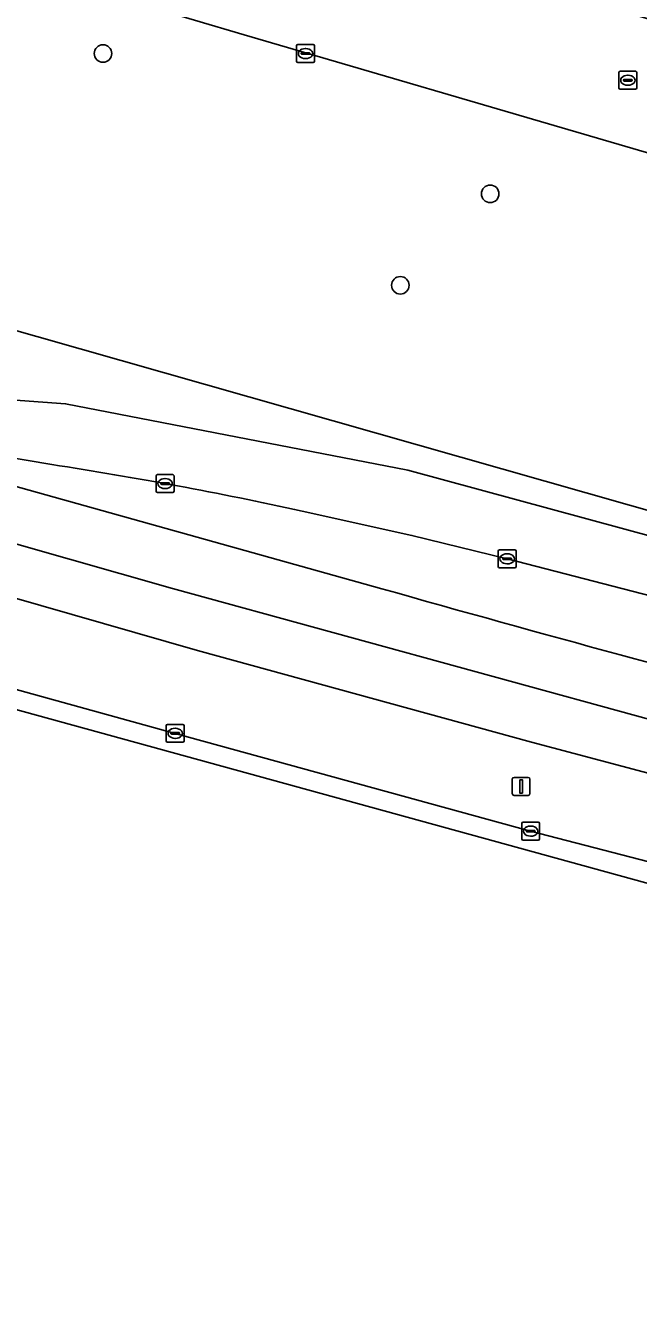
# Model space of a CAD drawing. Extents: x 160349 to 161355, y 381727 to 382854.
# Drawn here: x 160946.9 to 160981.1, y 381757.1 to 381828 of the extents above; entities that cross this region are included whole.
import ezdxf

# ---------------------------------------------------------------- set-up
doc = ezdxf.new("R2010")
doc.units = 0
for name, color, linetype in [('IMGEO_Berm_groen', 7, 'Continuous'), ('IMGEO_Boom', 7, 'Continuous'), ('IMGEO_Kolk', 7, 'Continuous'), ('IMGEO_Lichtmast', 7, 'Continuous'), ('IMGEO_Rijbaan_lokaal_open', 7, 'Continuous'), ('IMGEO_Rijbaan_regionaal_gesloten', 7, 'Continuous'), ('IMGEO_Rioolput', 7, 'Continuous')]:
    doc.layers.add(name, color=color, linetype=linetype)

msp = doc.modelspace()

# ---------------------------------------------------------------- linework, layer by layer
at = {"layer": 'IMGEO_Berm_groen'}
for points in [[(160938.111, 381813.319), (160943.527, 381832.138), (160940.3, 381833.109), (160940.24, 381832.92), (160940.164, 381832.54), (160940.051, 381832.573), (160933.701, 381808.533), (160934.072, 381808.421), (160933.937, 381807.99), (160949.123, 381806.886), (160968.212, 381803.174), (161006.205, 381792.846), (161020.522, 381789.636), (161020.574, 381789.834)], [(161000, 381815.484), (160959.076, 381827.464), (160953.539, 381829.1), (160949.016, 381830.451), (160943.975, 381832.003), (160943.527, 381832.138), (160938.111, 381813.319), (161020.574, 381789.834), (161021.554, 381793.587), (161023.358, 381800.919), (161025.079, 381808.054)]]:
    msp.add_lwpolyline(points, close=True, dxfattribs=at)
for points in [[(160968.212, 381803.174), (160949.123, 381806.886), (160933.937, 381807.99), (160929.277, 381809.382), (160928.71, 381807.401), (160932.464, 381806.365), (160933.449, 381806.136), (160935.353, 381805.692), (160948.353, 381803.497)], [(161028.284, 381788.225), (161035.933, 381786.425), (161036.703, 381790.256), (161021.554, 381793.587), (161020.574, 381789.834), (161020.522, 381789.636), (161006.205, 381792.846), (160968.212, 381803.174)], [(160991.391, 381783.679), (160975.091, 381788.007), (160956.489, 381793.125), (160931.884, 381800.19), (160928.535, 381801.152), (160927.789, 381801.365), (160927.043, 381801.579), (160926.671, 381800.278), (160925.69, 381796.849), (160926.548, 381796.592), (160930.623, 381795.399), (160934.496, 381794.266), (160944.804, 381791.38), (160955.238, 381788.501), (160975.051, 381783.045), (161000, 381776.575), (161004.806, 381775.329), (161013.857, 381773.047), (161021.895, 381771.107), (161034.81, 381768.047), (161052.872, 381763.904), (161072.941, 381759.468), (161075.725, 381758.865), (161078.51, 381758.267)], [(160962.321, 381800.902), (160968.429, 381799.542), (160973.742, 381798.237), (160993.564, 381793.107), (161022.224, 381785.826)]]:
    msp.add_lwpolyline(points, dxfattribs=at)
msp.add_arc((160913.577, 381577.42), 228.736, 77.69585, 81.25511, dxfattribs=at)
at = {"layer": 'IMGEO_Boom'}
for centre in [(160951.211, 381826.422), (160972.796, 381818.596), (160967.789, 381813.497)]:
    msp.add_circle(centre, 0.489, dxfattribs=at)
at = {"layer": 'IMGEO_Kolk'}
for p, q in [((160962.002, 381825.996), (160962.002, 381826.848)), ((160962.077, 381826.922), (160962.929, 381826.922)), ((160963.003, 381826.848), (160963.003, 381825.996)), ((160962.261, 381826.416), (160962.261, 381826.428)), ((160962.699, 381826.379), (160962.301, 381826.379)), ((160962.304, 381826.465), (160962.702, 381826.465)), ((160962.513, 381826.142), (160962.488, 381826.142)), ((160962.49, 381826.702), (160962.515, 381826.702)), ((160962.745, 381826.428), (160962.745, 381826.416)), ((160962.929, 381825.922), (160962.077, 381825.922)), ((160954.172, 381802.008), (160954.172, 381802.86)), ((160954.247, 381802.934), (160955.099, 381802.934)), ((160955.173, 381802.86), (160955.173, 381802.008)), ((160954.431, 381802.428), (160954.431, 381802.44)), ((160954.869, 381802.391), (160954.471, 381802.391)), ((160954.474, 381802.477), (160954.872, 381802.477)), ((160954.683, 381802.154), (160954.658, 381802.154)), ((160954.66, 381802.714), (160954.685, 381802.714)), ((160954.915, 381802.44), (160954.915, 381802.428)), ((160955.099, 381801.934), (160954.247, 381801.934)), ((160973.241, 381797.811), (160973.241, 381798.663)), ((160973.316, 381798.737), (160974.168, 381798.737)), ((160973.729, 381798.517), (160973.754, 381798.517)), ((160974.242, 381798.663), (160974.242, 381797.811)), ((160973.5, 381798.231), (160973.5, 381798.243)), ((160973.938, 381798.194), (160973.54, 381798.194)), ((160973.543, 381798.28), (160973.941, 381798.28)), ((160973.752, 381797.957), (160973.727, 381797.957)), ((160973.984, 381798.243), (160973.984, 381798.231)), ((160974.168, 381797.737), (160973.316, 381797.737)), ((160954.738, 381788.077), (160954.738, 381788.929)), ((160954.813, 381789.003), (160955.665, 381789.003)), ((160955.226, 381788.783), (160955.251, 381788.783)), ((160955.739, 381788.929), (160955.739, 381788.077)), ((160955.665, 381788.003), (160954.813, 381788.003)), ((160954.997, 381788.497), (160954.997, 381788.509)), ((160955.435, 381788.46), (160955.037, 381788.46)), ((160955.04, 381788.546), (160955.438, 381788.546)), ((160955.249, 381788.223), (160955.224, 381788.223)), ((160955.481, 381788.509), (160955.481, 381788.497)), ((160974.55, 381782.62), (160974.55, 381783.472)), ((160974.625, 381783.546), (160975.477, 381783.546)), ((160974.809, 381783.04), (160974.809, 381783.052)), ((160975.247, 381783.003), (160974.849, 381783.003)), ((160974.852, 381783.089), (160975.25, 381783.089)), ((160975.038, 381783.326), (160975.063, 381783.326)), ((160975.293, 381783.052), (160975.293, 381783.04)), ((160975.551, 381783.472), (160975.551, 381782.62)), ((160975.477, 381782.546), (160974.625, 381782.546)), ((160975.061, 381782.766), (160975.036, 381782.766))]:
    msp.add_line(p, q, dxfattribs=at)
for points in [[(160962.002, 381825.996), (160962.002, 381826.848)], [(160962.077, 381826.922), (160962.929, 381826.922)], [(160963.003, 381826.848), (160963.003, 381825.996)], [(160962.929, 381825.922), (160962.077, 381825.922)], [(160954.172, 381802.008), (160954.172, 381802.86)], [(160954.247, 381802.934), (160955.099, 381802.934)], [(160955.173, 381802.86), (160955.173, 381802.008)], [(160955.099, 381801.934), (160954.247, 381801.934)], [(160973.241, 381797.811), (160973.241, 381798.663)], [(160973.316, 381798.737), (160974.168, 381798.737)], [(160974.242, 381798.663), (160974.242, 381797.811)], [(160974.168, 381797.737), (160973.316, 381797.737)], [(160954.738, 381788.077), (160954.738, 381788.929)], [(160954.813, 381789.003), (160955.665, 381789.003)], [(160955.739, 381788.929), (160955.739, 381788.077)], [(160955.665, 381788.003), (160954.813, 381788.003)], [(160974.55, 381782.62), (160974.55, 381783.472)], [(160974.625, 381783.546), (160975.477, 381783.546)], [(160975.551, 381783.472), (160975.551, 381782.62)], [(160975.477, 381782.546), (160974.625, 381782.546)]]:
    msp.add_lwpolyline(points, dxfattribs=at)
for centre, radius, start, end in [((160962.079, 381826.846), 0.0765, 91.55205, 178.44795), ((160962.079, 381826.846), 0.0765, 91.55205, 178.44795), ((160962.927, 381826.846), 0.0765, 1.55205, 88.44795), ((160962.927, 381826.846), 0.0765, 1.55205, 88.44795), ((160962.301, 381826.425), 0.0403, 85.87752, 175.75265), ((160962.298, 381826.415), 0.0366, 178.93798, 274.71019), ((160962.702, 381826.422), 0.043, 264.86636, 352.45326), ((160962.706, 381826.427), 0.0386, 1.73085, 96.63898), ((160962.079, 381825.998), 0.0765, 181.55205, 268.44795), ((160962.079, 381825.998), 0.0765, 181.55205, 268.44795), ((160962.927, 381825.998), 0.0765, 271.55205, 358.44795), ((160962.927, 381825.998), 0.0765, 271.55205, 358.44795), ((160954.249, 381802.858), 0.0765, 91.55205, 178.44795), ((160954.249, 381802.858), 0.0765, 91.55205, 178.44795), ((160955.097, 381802.858), 0.0765, 1.55205, 88.44795), ((160955.097, 381802.858), 0.0765, 1.55205, 88.44795), ((160954.471, 381802.437), 0.0403, 85.87752, 175.75265), ((160954.468, 381802.427), 0.0366, 178.93798, 274.71019), ((160954.872, 381802.434), 0.043, 264.86636, 352.45326), ((160954.876, 381802.439), 0.0386, 1.73085, 96.63898), ((160954.249, 381802.01), 0.0765, 181.55205, 268.44795), ((160954.249, 381802.01), 0.0765, 181.55205, 268.44795), ((160955.097, 381802.01), 0.0765, 271.55205, 358.44795), ((160955.097, 381802.01), 0.0765, 271.55205, 358.44795), ((160973.318, 381798.661), 0.0765, 91.55205, 178.44795), ((160973.318, 381798.661), 0.0765, 91.55205, 178.44795), ((160974.166, 381798.661), 0.0765, 1.55205, 88.44795), ((160974.166, 381798.661), 0.0765, 1.55205, 88.44795), ((160973.318, 381797.813), 0.0765, 181.55205, 268.44795), ((160973.318, 381797.813), 0.0765, 181.55205, 268.44795), ((160973.54, 381798.24), 0.0403, 85.87752, 175.75265), ((160973.537, 381798.23), 0.0366, 178.93798, 274.71019), ((160973.941, 381798.237), 0.043, 264.86636, 352.45326), ((160973.945, 381798.242), 0.0386, 1.73085, 96.63898), ((160974.166, 381797.813), 0.0765, 271.55205, 358.44795), ((160974.166, 381797.813), 0.0765, 271.55205, 358.44795), ((160954.815, 381788.927), 0.0765, 91.55205, 178.44795), ((160954.815, 381788.927), 0.0765, 91.55205, 178.44795), ((160955.663, 381788.927), 0.0765, 1.55205, 88.44795), ((160955.663, 381788.927), 0.0765, 1.55205, 88.44795), ((160954.815, 381788.079), 0.0765, 181.55205, 268.44795), ((160954.815, 381788.079), 0.0765, 181.55205, 268.44795), ((160955.037, 381788.506), 0.0403, 85.87752, 175.75265), ((160955.034, 381788.496), 0.0366, 178.93798, 274.71019), ((160955.438, 381788.503), 0.043, 264.86636, 352.45326), ((160955.442, 381788.508), 0.0386, 1.73085, 96.63898), ((160955.663, 381788.079), 0.0765, 271.55205, 358.44795), ((160955.663, 381788.079), 0.0765, 271.55205, 358.44795), ((160974.627, 381783.47), 0.0765, 91.55205, 178.44795), ((160974.627, 381783.47), 0.0765, 91.55205, 178.44795), ((160974.849, 381783.049), 0.0403, 85.87752, 175.75265), ((160974.846, 381783.039), 0.0366, 178.93798, 274.71019), ((160975.25, 381783.046), 0.043, 264.86636, 352.45326), ((160975.254, 381783.051), 0.0386, 1.73085, 96.63898), ((160975.475, 381783.47), 0.0765, 1.55205, 88.44795), ((160975.475, 381783.47), 0.0765, 1.55205, 88.44795), ((160974.627, 381782.622), 0.0765, 181.55205, 268.44795), ((160974.627, 381782.622), 0.0765, 181.55205, 268.44795), ((160975.475, 381782.622), 0.0765, 271.55205, 358.44795), ((160975.475, 381782.622), 0.0765, 271.55205, 358.44795)]:
    msp.add_arc(centre, radius, start, end, dxfattribs=at)
for centre, major_axis, ratio, start_param, end_param in [((160962.489, 381826.422), (-0.387, 0.002), 0.722429, 4.712389, 7.853982), ((160962.514, 381826.422), (-0.39, 0.002), 0.717154, 1.570796, 4.712389), ((160954.659, 381802.434), (-0.387, 0.002), 0.722429, 4.712389, 7.853982), ((160954.684, 381802.434), (-0.39, 0.002), 0.717154, 1.570796, 4.712389), ((160973.728, 381798.237), (-0.387, 0.002), 0.722429, 4.712389, 7.853982), ((160973.753, 381798.237), (-0.39, 0.002), 0.717154, 1.570796, 4.712389), ((160955.225, 381788.503), (-0.387, 0.002), 0.722429, 4.712389, 7.853982), ((160955.25, 381788.503), (-0.39, 0.002), 0.717154, 1.570796, 4.712389), ((160975.037, 381783.046), (-0.387, 0.002), 0.722429, 4.712389, 7.853982), ((160975.062, 381783.046), (-0.39, 0.002), 0.717154, 1.570796, 4.712389)]:
    msp.add_ellipse(centre, major_axis=major_axis, ratio=ratio, start_param=start_param, end_param=end_param, dxfattribs=at)
at = {"layer": 'IMGEO_Lichtmast'}
for p, q in [((160974.023, 381785.142), (160974.023, 381785.942)), ((160974.023, 381785.942), (160974.023, 381785.142)), ((160974.123, 381786.042), (160974.913, 381786.042)), ((160974.913, 381786.042), (160974.123, 381786.042)), ((160975.013, 381785.942), (160975.013, 381785.142)), ((160975.013, 381785.142), (160975.013, 381785.942)), ((160974.913, 381785.042), (160974.123, 381785.042)), ((160974.123, 381785.042), (160974.913, 381785.042))]:
    msp.add_line(p, q, dxfattribs=at)
msp.add_lwpolyline([(160974.443, 381785.917), (160974.593, 381785.917), (160974.593, 381785.167), (160974.443, 381785.167), (160974.443, 381785.917)], dxfattribs=at)
for centre, start, end in [((160974.123, 381785.942), 90, 180), ((160974.123, 381785.942), 90, 180), ((160974.913, 381785.942), 0, 90), ((160974.913, 381785.942), 360, 90), ((160974.123, 381785.142), 180, 270), ((160974.123, 381785.142), 180, 270), ((160974.913, 381785.142), 270, 0), ((160974.913, 381785.142), 270, 0)]:
    msp.add_arc(centre, 0.1, start, end, dxfattribs=at)
at = {"layer": 'IMGEO_Rijbaan_lokaal_open'}
msp.add_lwpolyline([(161050.161, 381800.547), (161059.705, 381797.705), (161061.646, 381804.627), (161059.868, 381805.151), (161043.242, 381810.141), (161000, 381822.929), (160974.221, 381830.552), (160966.929, 381832.766), (160961.315, 381834.341), (160955.585, 381836.063), (160953.539, 381829.1), (160959.076, 381827.464), (161000, 381815.484), (161025.079, 381808.054), (161039.436, 381803.8), (161041.108, 381803.305)], close=True, dxfattribs=at)
for points in [[(160948.353, 381803.497), (160935.353, 381805.692), (160933.449, 381806.136), (160937.789, 381804.885), (160937.713, 381804.683), (160966.763, 381796.568)], [(161022.224, 381785.826), (160993.564, 381793.107), (160973.742, 381798.237), (160968.429, 381799.542), (160962.321, 381800.902)]]:
    msp.add_lwpolyline(points, dxfattribs=at)
for centre, radius, start, end in [((160913.577, 381577.42), 228.736, 77.69585, 81.25511), ((161302.538, 382979.258), 1229.431, 254.150334, 256.717583)]:
    msp.add_arc(centre, radius, start, end, dxfattribs=at)
at = {"layer": 'IMGEO_Rijbaan_regionaal_gesloten'}
for points in [[(160966.763, 381796.568), (160937.713, 381804.683), (160937.789, 381804.885), (160933.449, 381806.136), (160932.464, 381806.365), (160928.71, 381807.401), (160927.842, 381804.369), (160934.913, 381802.319), (160955.092, 381796.584), (160981.896, 381789.212), (161026.922, 381777.888), (161049.977, 381772.492), (161074.156, 381767.125), (161079.963, 381765.932), (161080.529, 381768.918), (161074.955, 381770.078), (161045.737, 381776.58), (161020.075, 381782.715)], [(160981.896, 381789.212), (160955.092, 381796.584), (160934.913, 381802.319), (160927.842, 381804.369), (160927.043, 381801.579), (160927.789, 381801.365), (160928.535, 381801.152), (160931.884, 381800.19), (160956.489, 381793.125), (160975.091, 381788.007), (160991.391, 381783.679), (161022.791, 381775.836), (161050.149, 381769.388)]]:
    msp.add_lwpolyline(points, dxfattribs=at)
msp.add_lwpolyline([(161078.296, 381757.139), (161078.51, 381758.267), (161075.725, 381758.865), (161072.941, 381759.468), (161052.872, 381763.904), (161034.81, 381768.047), (161021.895, 381771.107), (161013.857, 381773.047), (161004.806, 381775.329), (161000, 381776.575), (160975.051, 381783.045), (160955.238, 381788.501), (160944.804, 381791.38), (160934.496, 381794.266), (160930.623, 381795.399), (160926.548, 381796.592), (160925.69, 381796.849), (160925.34, 381795.626), (160925.338, 381795.618), (160996.588, 381775.997), (161069.032, 381759.043)], close=True, dxfattribs=at)
msp.add_arc((161302.538, 382979.258), 1229.431, 254.150334, 256.717583, dxfattribs=at)
at = {"layer": 'IMGEO_Rioolput'}
for p, q in [((160980.044, 381825.432), (160980.896, 381825.432)), ((160979.969, 381824.506), (160979.969, 381825.358)), ((160980.228, 381824.926), (160980.228, 381824.938)), ((160980.666, 381824.889), (160980.268, 381824.889)), ((160980.271, 381824.975), (160980.669, 381824.975)), ((160980.457, 381825.212), (160980.482, 381825.212)), ((160980.712, 381824.938), (160980.712, 381824.926)), ((160980.97, 381825.358), (160980.97, 381824.506)), ((160980.896, 381824.432), (160980.044, 381824.432)), ((160980.48, 381824.652), (160980.455, 381824.652))]:
    msp.add_line(p, q, dxfattribs=at)
for points in [[(160980.044, 381825.432), (160980.896, 381825.432)], [(160979.969, 381824.506), (160979.969, 381825.358)], [(160980.97, 381825.358), (160980.97, 381824.506)], [(160980.896, 381824.432), (160980.044, 381824.432)]]:
    msp.add_lwpolyline(points, dxfattribs=at)
for centre, radius, start, end in [((160980.046, 381825.356), 0.0765, 91.55205, 178.44795), ((160980.046, 381825.356), 0.0765, 91.55205, 178.44795), ((160980.894, 381825.356), 0.0765, 1.55205, 88.44795), ((160980.894, 381825.356), 0.0765, 1.55205, 88.44795), ((160980.268, 381824.935), 0.0403, 85.87752, 175.75265), ((160980.265, 381824.925), 0.0366, 178.93798, 274.71019), ((160980.669, 381824.932), 0.043, 264.86636, 352.45326), ((160980.673, 381824.937), 0.0386, 1.73085, 96.63898), ((160980.046, 381824.508), 0.0765, 181.55205, 268.44795), ((160980.046, 381824.508), 0.0765, 181.55205, 268.44795), ((160980.894, 381824.508), 0.0765, 271.55205, 358.44795), ((160980.894, 381824.508), 0.0765, 271.55205, 358.44795)]:
    msp.add_arc(centre, radius, start, end, dxfattribs=at)
for centre, major_axis, ratio, start_param, end_param in [((160980.456, 381824.932), (-0.387, 0.002), 0.722429, 4.712389, 7.853982), ((160980.481, 381824.932), (-0.39, 0.002), 0.717154, 1.570796, 4.712389)]:
    msp.add_ellipse(centre, major_axis=major_axis, ratio=ratio, start_param=start_param, end_param=end_param, dxfattribs=at)

doc.saveas('drawing.dxf')
